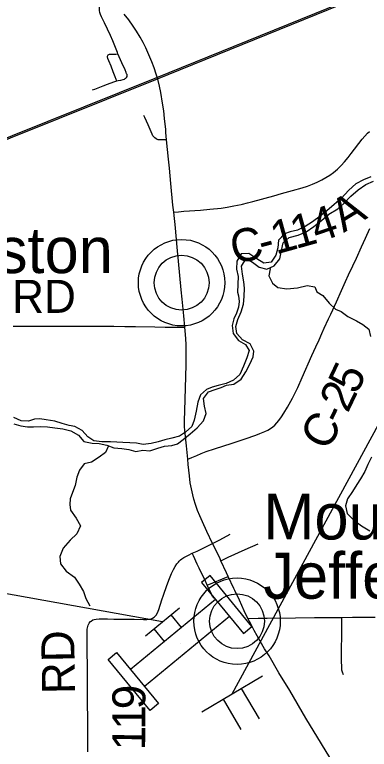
# Model space of a CAD drawing. Extents: x -87 to 2145, y -2128 to 440.
# Drawn here: x 104.8 to 120.92, y 285.55 to 318.92 of the extents above; entities that cross this region are included whole.
import ezdxf

# ---------------------------------------------------------------- set-up
doc = ezdxf.new("R2010")
doc.units = 0
for name, color, linetype in [('GM_X_County_Road', 7, 'Continuous'), ('GM_X_County_Road_Text', 7, 'Continuous'), ('GM_X_Major_River', 7, 'Continuous'), ('GM_X_Minor_River', 7, 'Continuous'), ('GM_X_Rail_Line', 7, 'Continuous'), ('GM_X_State_Route', 7, 'Continuous'), ('GM_X_Township_Road', 7, 'Continuous'), ('GM_X_Township_Road_Text', 7, 'Continuous'), ('GM_X_Unincorporated', 7, 'Continuous'), ('GM_X_Unincorporated_Location', 7, 'Continuous'), ('GM_X_Unincorporated_Text', 7, 'Continuous'), ('MT_P_Cells', 7, 'Continuous'), ('SH_Text', 7, 'Continuous'), ('SN_P_Signs', 7, 'Continuous')]:
    doc.layers.add(name, color=color, linetype=linetype)

msp = doc.modelspace()

# ---------------------------------------------------------------- linework, layer by layer
at = {"layer": 'GM_X_County_Road'}
for points in [[(112.032, 309.948), (112.25, 309.969), (112.496, 309.992), (113.249, 310.042), (113.673, 310.082), (114.195, 310.137), (114.453, 310.176), (114.758, 310.233), (115.094, 310.303), (115.155, 310.316), (115.392, 310.374), (115.629, 310.435), (116.58, 310.692), (116.927, 310.791), (117.432, 310.935), (117.873, 311.061), (118.107, 311.133), (118.337, 311.217), (118.547, 311.306), (118.767, 311.414), (118.952, 311.519), (119.129, 311.634), (119.3, 311.759), (119.474, 311.907), (119.636, 312.066), (119.792, 312.233), (119.96, 312.432), (120.103, 312.612), (120.25, 312.808), (120.446, 313.072), (120.598, 313.266), (120.716, 313.404), (120.841, 313.536), (120.925, 313.615)], [(112.665, 298.729), (112.852, 298.805), (113.086, 298.9), (113.281, 298.983), (113.509, 299.075), (113.881, 299.199), (114.302, 299.335), (114.645, 299.446), (115.142, 299.611), (115.422, 299.703), (115.624, 299.773), (115.763, 299.822), (115.947, 299.893), (116.176, 299.988), (116.31, 300.054), (116.424, 300.123), (116.532, 300.201), (116.62, 300.278), (116.712, 300.374), (116.808, 300.488), (116.926, 300.647), (117.035, 300.813), (117.202, 301.096), (117.424, 301.499), (117.538, 301.717), (117.668, 301.983), (117.877, 302.447), (118.316, 303.437), (118.488, 303.827), (118.636, 304.155), (118.765, 304.438), (118.873, 304.677), (119.07, 305.106), (119.166, 305.312), (119.423, 305.881), (119.653, 306.388), (119.784, 306.67), (120.042, 307.237), (120.124, 307.414), (120.173, 307.518), (120.334, 307.854), (120.57, 308.376), (120.755, 308.776), (120.95, 309.21)], [(104.736, 304.769), (105.293, 304.771), (105.964, 304.771), (106.423, 304.768), (106.932, 304.766), (107.408, 304.766), (107.768, 304.767), (108.26, 304.766), (109.31, 304.767), (109.802, 304.762), (110.293, 304.756), (111.178, 304.741), (111.637, 304.732), (112.097, 304.72), (112.327, 304.72), (112.543, 304.72)], [(115.406, 291.497), (115.869, 291.51), (116.279, 291.509), (117.574, 291.521), (118.427, 291.531), (119.066, 291.537), (119.67, 291.537)], [(119.742, 288.933), (119.698, 289.055), (119.679, 289.151), (119.667, 289.282), (119.662, 289.562), (119.663, 290.038), (119.672, 290.761), (119.674, 291.189), (119.67, 291.537)], [(119.67, 291.537), (120.159, 291.549), (120.75, 291.551), (121.192, 291.555)]]:
    msp.add_lwpolyline(points, dxfattribs=at)
at = {"layer": 'GM_X_Major_River'}
msp.add_spline([(123.514, 318.894), (123.158, 319.121), (122.862, 319.337), (122.503, 319.404), (122.205, 319.55), (122.012, 319.904), (121.849, 320.248), (121.534, 320.544), (121.18, 320.891), (120.924, 321.107), (120.61, 321.433), (120.366, 321.738), (120.092, 322.054), (119.938, 322.378), (119.754, 322.702), (119.61, 323.025), (119.718, 323.384), (119.914, 323.691), (120.13, 323.987), (120.396, 324.303), (120.502, 324.631), (120.64, 325.01), (120.756, 325.348), (120.883, 325.666), (120.979, 325.965), (121.075, 326.294), (121.111, 326.614), (121.086, 326.865), (121.063, 327.196), (120.839, 327.541), (120.515, 327.858), (120.26, 328.103), (119.944, 328.369), (119.629, 328.626), (119.302, 328.772), (119.037, 329.068), (118.864, 329.422), (118.589, 329.717), (118.26, 329.774), (117.958, 329.669), (117.644, 329.475), (117.332, 329.37), (117.009, 329.266), (116.67, 329.313), (116.282, 329.46), (115.934, 329.547), (115.656, 329.653), (115.298, 329.769), (114.959, 329.846), (114.61, 329.923), (114.35, 329.918), (114.049, 329.913), (113.658, 329.871), (113.336, 329.797), (112.993, 329.653), (112.659, 329.469), (112.344, 329.194), (112.07, 329.019), (111.658, 328.907), (111.397, 328.862), (111.056, 328.838), (110.786, 328.863), (110.418, 328.99), (110.082, 329.217), (109.848, 329.512), (109.835, 329.883), (109.961, 330.202), (110.018, 330.541), (110.194, 330.868), (110.219, 331.118), (110.176, 331.45), (110.152, 331.801), (110.099, 332.123), (110.094, 332.393), (110.041, 332.755), (110.057, 333.095), (110.024, 333.417), (110.061, 333.787), (110.077, 334.127), (110.104, 334.447), (110.13, 334.777), (110.167, 335.117), (110.003, 335.431), (109.735, 335.566), (109.39, 335.824), (109.063, 336.02), (108.766, 336.186), (108.481, 336.432)], degree=3, dxfattribs=at)
at = {"layer": 'GM_X_Minor_River'}
for points in [[(120.995, 311.558), (120.662, 311.413), (120.309, 311.238), (119.984, 310.943), (119.637, 310.577), (119.322, 310.302), (118.997, 310.016), (118.693, 309.771), (118.338, 309.506), (118.005, 309.301), (117.652, 309.136), (117.32, 309.061), (117.068, 308.965), (116.793, 308.679), (116.758, 308.329), (116.672, 307.999), (116.467, 307.682), (116.126, 307.637), (115.808, 307.823), (115.452, 308.079), (115.092, 308.065), (114.896, 307.717), (114.88, 307.367), (114.965, 307.035), (114.931, 306.314)], [(115.221, 306.79), (115.156, 307.132), (115.112, 307.493), (115.318, 307.841), (115.616, 307.676), (115.912, 307.45), (116.261, 307.355), (116.604, 307.509), (116.86, 307.836), (116.936, 308.206), (117.002, 308.555), (117.286, 308.801), (117.688, 308.905), (118.051, 309.059), (118.405, 309.304), (118.75, 309.569), (119.085, 309.855), (119.489, 310.109), (119.743, 310.335), (120.079, 310.67), (120.414, 310.966), (120.759, 311.211), (121.112, 311.366)], [(116.401, 307.418), (116.422, 307.372), (116.356, 307.052), (116.521, 306.719)], [(104.77, 300.342), (105.08, 300.245), (105.39, 300.198), (105.651, 300.203), (105.993, 300.216), (106.294, 300.199), (106.624, 300.152), (106.995, 300.104), (107.354, 300.016), (107.702, 299.818), (107.947, 299.53), (108.317, 299.452), (108.638, 299.446), (108.988, 299.368), (109.307, 299.25), (109.667, 299.213), (109.988, 299.176), (110.307, 299.079), (110.63, 299.132), (110.951, 299.116), (111.305, 299.229), (111.608, 299.314), (111.94, 299.357), (112.203, 299.432), (112.458, 299.629), (112.775, 299.884), (113.101, 300.149), (113.379, 300.476), (113.507, 300.806), (113.423, 301.14), (113.38, 301.483), (113.608, 301.791), (113.911, 301.895), (114.184, 301.98), (114.437, 302.086), (114.77, 302.14), (115.096, 302.365), (115.314, 302.703), (115.492, 303.042), (115.639, 303.381), (115.665, 303.632), (115.511, 303.968), (115.163, 304.146), (114.898, 304.434), (114.855, 304.757), (114.942, 305.078), (115.1, 305.427), (115.207, 305.767), (115.235, 306.119), (115.252, 306.492), (115.221, 306.79)], [(116.521, 306.719), (116.759, 306.524), (117.178, 306.473), (117.663, 306.518), (118.09, 306.621), (118.443, 306.562), (118.504, 306.405)], [(118.504, 306.405), (118.543, 306.324), (118.811, 306.167), (119.094, 305.809), (119.38, 305.551), (119.639, 305.435), (119.945, 305.207), (120.343, 305.007), (120.621, 304.851), (120.897, 304.633), (120.971, 304.299)], [(114.931, 306.314), (114.974, 306.155), (114.999, 305.893), (114.973, 305.631), (114.887, 305.361), (114.761, 305.102), (114.695, 304.801), (114.727, 304.437), (114.972, 304.12), (115.289, 303.942), (115.465, 303.667), (115.357, 303.326), (115.199, 302.957), (115.03, 302.578), (114.743, 302.322), (114.419, 302.167), (114.045, 302.074), (113.783, 301.999), (113.519, 301.893), (113.243, 301.657), (113.126, 301.317), (113.047, 300.916), (112.958, 300.495), (112.852, 300.215), (112.565, 299.949), (112.3, 299.773), (111.947, 299.689), (111.624, 299.605), (111.321, 299.511), (111.008, 299.437), (110.635, 299.394), (110.345, 299.451), (110.034, 299.477), (109.723, 299.494), (109.442, 299.499), (109.162, 299.515), (108.76, 299.524), (108.399, 299.561), (108.132, 299.738), (107.877, 300.036), (107.529, 300.214), (107.279, 300.26), (106.96, 300.347), (106.62, 300.454), (106.23, 300.513), (105.95, 300.569), (105.698, 300.544), (105.435, 300.459), (105.104, 300.476), (104.766, 300.624)], [(109.07, 299.337), (108.931, 299.037), (108.635, 298.821), (108.299, 298.596), (107.966, 298.523), (107.749, 298.225), (107.632, 297.915), (107.554, 297.534), (107.426, 297.214), (107.33, 296.934), (107.315, 296.672), (107.339, 296.41), (107.593, 296.052), (107.796, 295.695), (107.628, 295.336), (107.321, 295.05), (107.012, 294.684), (106.854, 294.315), (106.887, 293.982), (107.141, 293.644), (107.517, 293.374), (107.731, 293.047), (107.935, 292.721), (108.029, 292.397), (108.223, 292.07)], [(121.027, 298.828), (120.849, 298.489), (120.722, 298.17), (120.514, 297.841), (120.358, 297.573), (120.151, 297.255), (119.923, 296.927), (119.836, 296.606), (119.919, 296.262), (120.214, 295.954), (120.57, 295.705), (120.947, 295.476)]]:
    msp.add_lwpolyline(points, dxfattribs=at)
at = {"layer": 'GM_X_Rail_Line'}
for points in [[(30, 287.522), (45.071, 290.572), (48.056, 291.256), (50.052, 291.746), (51.735, 292.258), (53.316, 292.788), (55.455, 293.588), (80.376, 303.673), (111.189, 316.036), (127.457, 322.637), (139.82, 328.319), (148.542, 332.369), (157.168, 336.397), (162.099, 338.704), (163.793, 339.451), (165.536, 340.154), (166.714, 340.588), (168.403, 341.164), (169.558, 341.524), (170.808, 341.89), (172.03, 342.209), (173.276, 342.51)], [(30, 287.459), (45.084, 290.511), (48.071, 291.195), (50.068, 291.686), (51.755, 292.198), (53.337, 292.729), (55.478, 293.529), (80.399, 303.615), (111.212, 315.978), (127.482, 322.579), (139.846, 328.262), (148.568, 332.313), (157.194, 336.341), (162.125, 338.648), (163.817, 339.394), (165.559, 340.096), (166.735, 340.529), (168.422, 341.104), (169.576, 341.465), (170.825, 341.83), (172.046, 342.149), (173.29, 342.45)]]:
    msp.add_lwpolyline(points, dxfattribs=at)
at = {"layer": 'GM_X_State_Route'}
for points in [[(111.677, 313.572), (111.665, 313.701), (111.618, 314.207), (111.577, 314.548), (111.523, 314.904), (111.44, 315.388), (111.382, 315.677), (111.32, 315.931), (111.239, 316.214), (111.141, 316.508), (111.038, 316.784), (110.906, 317.101), (110.762, 317.413), (110.636, 317.661), (110.502, 317.904), (110.341, 318.17), (110.188, 318.402), (109.988, 318.681), (109.777, 318.952)], [(112.111, 309.219), (112.109, 309.246), (112.032, 309.948), (111.997, 310.273), (111.905, 311.253), (111.835, 311.955), (111.791, 312.362), (111.709, 313.235), (111.677, 313.572)], [(115.827, 290.703), (115.685, 290.954), (115.531, 291.244), (115.406, 291.497), (115.24, 291.833), (115.016, 292.326), (114.811, 292.771), (114.769, 292.862), (114.512, 293.402), (114.431, 293.573), (114.174, 294.119), (114.137, 294.196), (113.91, 294.669), (113.8, 294.899), (113.541, 295.438), (113.338, 295.886), (113.216, 296.155), (113.116, 296.399), (113.016, 296.677), (112.943, 296.913), (112.893, 297.104), (112.834, 297.377), (112.786, 297.653), (112.741, 297.979), (112.689, 298.485), (112.665, 298.729), (112.605, 299.334), (112.548, 299.889), (112.528, 300.201), (112.523, 300.465), (112.532, 300.941), (112.585, 302.466), (112.602, 303.023), (112.603, 303.482), (112.597, 303.924), (112.584, 304.218), (112.557, 304.561), (112.543, 304.72), (112.497, 305.246), (112.416, 305.996), (112.369, 306.421), (112.313, 307.074), (112.247, 307.727), (112.202, 308.201), (112.141, 308.87), (112.111, 309.219)], [(119.463, 284.631), (118.744, 285.806), (118.039, 286.971), (117.304, 288.214), (116.814, 289.029), (116.362, 289.791), (116.164, 290.112), (115.827, 290.703)]]:
    msp.add_lwpolyline(points, dxfattribs=at)
at = {"layer": 'GM_X_Township_Road'}
msp.add_line((113.555, 293.003), (114.512, 293.402), dxfattribs=at)
for points in [[(109.496, 317.147), (109.471, 317.209), (109.262, 317.737), (109.155, 317.974), (109.027, 318.259), (108.884, 318.554), (108.743, 318.831), (108.698, 318.933), (108.669, 319.024), (108.654, 319.118), (108.65, 319.213), (108.659, 319.307), (108.679, 319.4), (108.722, 319.496), (108.757, 319.573), (108.795, 319.649), (108.825, 319.707), (108.912, 319.875)], [(109.443, 315.91), (109.418, 315.984), (109.376, 316.102), (109.284, 316.329), (109.181, 316.588), (109.079, 316.829), (109.041, 316.936), (109.025, 317), (109.022, 317.031), (109.029, 317.062), (109.056, 317.1), (109.078, 317.116), (109.105, 317.128), (109.161, 317.134), (109.215, 317.133), (109.288, 317.129), (109.354, 317.127), (109.406, 317.131), (109.496, 317.147)], [(109.913, 316.108), (109.916, 316.134), (109.915, 316.161), (109.908, 316.197), (109.892, 316.24), (109.866, 316.298), (109.817, 316.416), (109.68, 316.732), (109.496, 317.147)], [(109.443, 315.91), (109.502, 315.926), (109.631, 315.951), (109.727, 315.971), (109.788, 315.995), (109.826, 316.016), (109.86, 316.04), (109.889, 316.071), (109.913, 316.108)], [(108.333, 315.5), (108.441, 315.539), (108.671, 315.626), (108.821, 315.691), (109.019, 315.769), (109.313, 315.873), (109.443, 315.91)], [(111.709, 313.235), (111.546, 313.236), (111.434, 313.233), (111.378, 313.234), (111.33, 313.241), (111.284, 313.256), (111.226, 313.287), (111.173, 313.325), (111.127, 313.371), (111.089, 313.424), (111.051, 313.496), (110.864, 313.914), (110.724, 314.245), (110.675, 314.348)], [(113.8, 294.899), (114.129, 295.073), (114.595, 295.324)], [(112.875, 294.453), (113.099, 294.558), (113.8, 294.899)], [(114.174, 294.119), (114.32, 294.187), (114.512, 294.277), (115.275, 294.624), (115.867, 294.877)], [(108.132, 285.436), (108.133, 286.027), (108.124, 286.88), (108.121, 287.142), (108.118, 287.437), (108.116, 287.864), (108.116, 288.667), (108.111, 289.356), (108.104, 289.947), (108.099, 290.258), (108.094, 290.734), (108.096, 290.898), (108.102, 291.014), (108.122, 291.128), (108.141, 291.19), (108.184, 291.278), (108.248, 291.352), (108.271, 291.373), (108.355, 291.424), (108.415, 291.445), (108.511, 291.468), (108.643, 291.479), (108.758, 291.48), (109.021, 291.475), (109.316, 291.469), (109.529, 291.469), (109.956, 291.463), (110.234, 291.456), (110.661, 291.443), (110.809, 291.444), (110.924, 291.458), (111.003, 291.479), (111.063, 291.502), (111.147, 291.553), (111.194, 291.598), (111.236, 291.648), (111.287, 291.749), (111.352, 291.905), (111.497, 292.336), (111.57, 292.554), (111.718, 292.988), (111.836, 293.312), (111.931, 293.539), (112.016, 293.716), (112.097, 293.859), (112.17, 293.968), (112.241, 294.058), (112.284, 294.103), (112.334, 294.15), (112.398, 294.2), (112.496, 294.261), (112.698, 294.37), (112.875, 294.453)], [(113.555, 293.003), (113.468, 293.192), (113.186, 293.785), (113.102, 293.962), (112.93, 294.334), (112.875, 294.453)], [(113.917, 292.393), (113.9, 292.397), (113.866, 292.415), (113.846, 292.431), (113.831, 292.449), (113.815, 292.471), (113.796, 292.498), (113.773, 292.536), (113.756, 292.569), (113.585, 292.939), (113.555, 293.003)]]:
    msp.add_lwpolyline(points, dxfattribs=at)
at = {"layer": 'GM_X_Unincorporated'}
for centre, radius in [((112.391, 306.747), 1.964), ((112.391, 306.747), 1.245), ((114.909, 291.369), 1.964), ((114.909, 291.369), 1.245)]:
    msp.add_circle(centre, radius, dxfattribs=at)
at = {"layer": 'GM_X_Unincorporated_Location'}
for p, q in [((112.391, 306.747), (112.391, 306.747)), ((114.909, 291.369), (114.909, 291.369))]:
    msp.add_line(p, q, dxfattribs=at)
at = {"layer": 'MT_P_Cells'}
for p, q in [((113.933, 292.352), (110.07, 289.177)), ((110.753, 290.709), (112.298, 291.979)), ((114.568, 291.579), (110.705, 288.405)), ((112.388, 291.082), (111.912, 291.662)), ((111.615, 290.447), (111.139, 291.027)), ((112.319, 290.378), (112.319, 290.378))]:
    msp.add_line(p, q, dxfattribs=at)
for points in [[(115.589, 291.124), (113.685, 293.442), (113.298, 293.125), (115.203, 290.807)], [(110.954, 287.315), (109.049, 289.633), (109.435, 289.95), (111.34, 287.632)]]:
    msp.add_lwpolyline(points, close=True, dxfattribs=at)
at = {"layer": 'SH_Text'}
for p, q in [((114.685, 288.067), (127.533, 311.734)), ((111.526, 291.344), (94.506, 294.384))]:
    msp.add_line(p, q, dxfattribs=at)
at = {"layer": 'SN_P_Signs'}
for p, q in [((113.309, 287.251), (116.06, 288.884)), ((114.685, 288.067), (114.685, 288.067)), ((114.685, 288.067), (114.685, 288.067)), ((115.097, 288.312), (115.914, 286.936)), ((114.272, 287.822), (115.089, 286.446))]:
    msp.add_line(p, q, dxfattribs=at)

# ---------------------------------------------------------------- texts
at = {"layer": 'GM_X_County_Road_Text'}
for s, rotation, p in [('A', 31.6334, (119.754, 309.002)), ('4', 18.9245, (118.552, 308.548)), ('1', 15.6218, (117.572, 308.271)), ('1', 15.431, (116.676, 308.024)), ('C', 11.7003, (114.77, 307.59)), ('-', 14.9131, (116.066, 307.861)), ('RD', 0, (104.686, 305.376)), ('5', 64.4866, (120.342, 301.625)), ('2', 64.4357, (119.942, 300.79)), ('-', 64.5563, (119.678, 300.235)), ('C', 59.5982, (118.988, 299.047))]:
    msp.add_text(s, height=1.5, rotation=rotation, dxfattribs=at).set_placement(p)
at = {"layer": 'GM_X_Township_Road_Text'}
for s, rotation, p in [('RD', 90.9603, (107.55, 288.071)), ('9', 89.9746, (110.743, 287.368)), ('1', 89.8333, (110.74, 286.44)), ('1', 89.2291, (110.728, 285.498))]:
    msp.add_text(s, height=1.5, rotation=rotation, dxfattribs=at).set_placement(p)
at = {"layer": 'GM_X_Unincorporated_Text'}
for s, p in [('Houston', (98.878, 307.182)), ('Mount', (116.104, 295.082)), ('Jefferson', (116.104, 292.392))]:
    msp.add_text(s, height=2.085, rotation=0, dxfattribs=at).set_placement(p)

doc.saveas('drawing.dxf')
